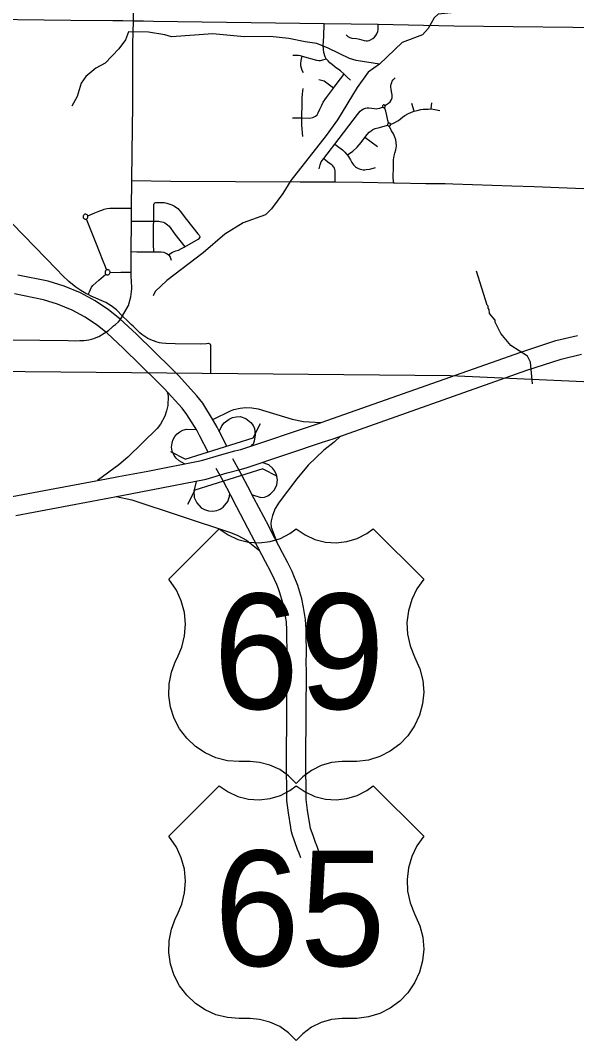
# Model space of a CAD drawing. Extents: x -1403959 to 81668, y -1400582 to 11018.
# Drawn here: x 7368.4 to 7536.2, y 7526.6 to 7834.6 of the extents above; entities that cross this region are included whole.
import ezdxf

# ---------------------------------------------------------------- set-up
doc = ezdxf.new("R2010")
doc.units = 0
for name, color, linetype in [('tdCiRRCL', 7, 'Continuous'), ('tdCiSectNmbr', 7, 'Continuous'), ('tdCiSectTwpRng', 7, 'Continuous'), ('tdCoDivCarto', 7, 'Continuous'), ('tdCoIntCL', 7, 'Continuous'), ('tdCoSurfAsphaltUnbanded', 7, 'Continuous'), ('tdCoSurfBitum', 7, 'Continuous'), ('tdCoSurfEarth', 7, 'Continuous')]:
    doc.layers.add(name, color=color, linetype=linetype)

msp = doc.modelspace()

# ---------------------------------------------------------------- linework, layer by layer
at = {"layer": 'tdCiRRCL'}
msp.add_lwpolyline([(7305.6, 7729.16), (7498.06, 7727.41), (7545, 7725.21)], dxfattribs=at)
at = {"layer": 'tdCiSectNmbr'}
for points in [[(7402.46, 7834.46), (7402.46, 7834.47), (7402.38, 7840.95), (7402.38, 7842.1)], [(7327.31, 7835.19), (7337.97, 7835.13), (7341.7, 7835.11), (7363.27, 7834.9), (7367.47, 7834.86), (7383.55, 7834.64), (7396.25, 7834.5)], [(7396.25, 7834.5), (7399.27, 7834.5)], [(7399.27, 7834.5), (7402.46, 7834.47)], [(7402.38, 7830.9), (7402.46, 7834.46)], [(7402.46, 7834.47), (7405.46, 7834.44)], [(7405.46, 7834.44), (7408.49, 7834.37)], [(7408.49, 7834.37), (7460.06, 7833.6), (7476.35, 7833.38), (7499.12, 7832.97), (7552.93, 7832.28), (7564.93, 7832.04), (7569.74, 7831.81), (7577.39, 7831.49), (7593.85, 7830.85), (7594.2, 7830.83), (7632.94, 7829.26), (7633.96, 7829.21), (7658.41, 7828.25), (7661.1, 7828.14)], [(7402.31, 7826.04), (7402.31, 7827.56), (7402.38, 7830.9)], [(7401.82, 7756.9), (7401.75, 7758.59), (7401.8, 7764.79), (7401.87, 7773.99), (7401.9, 7777.87), (7401.96, 7786.24), (7402.07, 7794.57), (7402.26, 7809.17), (7402.31, 7826.04)], [(7389.72, 7751.35), (7388.83, 7751.78), (7388.08, 7752.14), (7386.57, 7752.99), (7385.07, 7753.99), (7382.97, 7755.71), (7381.05, 7757.55), (7379.33, 7759.33), (7339, 7800.86), (7327.78, 7812.44), (7320.56, 7819.83), (7320.56, 7819.83)], [(7396.49, 7742.32), (7397.02, 7742.78), (7397.93, 7743.56), (7398.42, 7744.18), (7399.19, 7745.32), (7399.19, 7745.33), (7400.93, 7748.47), (7401.67, 7751.12), (7401.95, 7753.52), (7401.85, 7756.19), (7401.82, 7756.9)], [(7399.19, 7745.32), (7397.32, 7747.19), (7395.74, 7748.4), (7394.11, 7749.41), (7389.72, 7751.35), (7389.72, 7751.35)], [(7386.81, 7737.9), (7387.48, 7737.94), (7388.26, 7738.03), (7389.03, 7738.16), (7389.79, 7738.34), (7390.54, 7738.57), (7391.27, 7738.84), (7391.98, 7739.15), (7392.83, 7739.66), (7394.91, 7740.97), (7395.94, 7741.85), (7395.94, 7741.85)], [(7395.94, 7741.85), (7396.49, 7742.32)], [(7313.47, 7738.65), (7335.26, 7738.47), (7357.01, 7738.22), (7382.82, 7737.88), (7384.86, 7737.85), (7386.27, 7737.89)], [(7386.27, 7737.89), (7386.7, 7737.9), (7386.81, 7737.9)]]:
    msp.add_lwpolyline(points, dxfattribs=at)
at = {"layer": 'tdCiSectTwpRng'}
for points in [[(7467.96, 7816.53), (7467.01, 7817.39), (7466.01, 7818.35), (7464.96, 7819.31), (7463.36, 7820.48), (7462.53, 7821.1), (7461.73, 7821.71), (7461.18, 7822.34), (7460.58, 7822.99), (7460.36, 7823.55), (7459.94, 7824.92), (7459.78, 7825.87), (7459.76, 7826.94), (7459.88, 7829.75), (7460.06, 7833.6)], [(7466.69, 7830.17), (7467.2, 7829.7), (7467.74, 7829.39), (7468.35, 7829.24), (7469.74, 7829.07), (7470.64, 7828.85), (7472.05, 7828.47), (7472.7, 7828.41), (7473.14, 7828.43), (7473.6, 7828.51), (7474.05, 7828.69), (7474.7, 7829.1), (7475.22, 7829.52), (7475.62, 7829.98), (7475.93, 7830.54), (7476.18, 7831.19), (7476.31, 7831.84), (7476.35, 7833.38)], [(7450.58, 7824.02), (7452.26, 7824.02), (7452.77, 7823.94), (7453.43, 7823.74), (7457.75, 7822.57), (7458.41, 7822.49), (7458.92, 7822.47), (7459.36, 7822.56), (7460.58, 7822.99)], [(7453.82, 7818.71), (7453.41, 7819.4), (7453.15, 7820.15), (7453.02, 7820.8), (7453.02, 7821.49), (7453.13, 7822.47), (7453.43, 7823.74)], [(7450.52, 7805.15), (7453.33, 7805.15), (7455.73, 7805.09), (7456.6, 7805.25), (7457.45, 7805.65), (7457.9, 7806.09), (7458.26, 7806.65), (7458.76, 7807.72), (7459.27, 7808.96), (7459.76, 7809.88), (7460.75, 7811.33), (7462.88, 7814.11), (7464.22, 7816), (7465.63, 7817.8), (7466, 7818.35)], [(7478.31, 7808.9), (7478.8, 7809.15), (7479.48, 7809.57), (7479.97, 7809.99), (7480.28, 7810.48), (7480.5, 7811.14), (7480.59, 7811.64), (7480.58, 7812.08), (7480.38, 7813.13), (7480.24, 7813.84), (7480.18, 7814.41), (7480.15, 7814.81), (7480.24, 7815.28), (7480.45, 7815.82), (7480.58, 7816.2), (7480.84, 7816.65), (7481.44, 7817.24)], [(7453.55, 7799.47), (7453.33, 7802.98), (7453.32, 7804.2), (7453.33, 7805.15), (7453.41, 7809.64), (7453.42, 7811.04), (7453.48, 7812.4), (7453.68, 7813.98)], [(7462.88, 7814.11), (7460.04, 7816.2), (7458.37, 7816.65)], [(7458.52, 7789.73), (7458.79, 7790.97), (7459.14, 7791.85), (7459.93, 7792.84), (7463.28, 7797.21), (7470.1, 7806.13), (7470.88, 7807.13), (7471.35, 7807.53), (7471.9, 7807.85), (7472.51, 7808.07), (7472.97, 7808.14), (7473.52, 7808.12), (7474.45, 7808.04), (7475.17, 7807.96), (7475.73, 7807.91), (7476.15, 7807.92), (7476.86, 7808.02), (7477.66, 7808.4)], [(7478.31, 7808.9), (7478.21, 7808.99), (7478.08, 7809.03), (7477.94, 7809.04), (7477.81, 7809), (7477.7, 7808.91), (7477.62, 7808.8), (7477.59, 7808.66), (7477.6, 7808.53), (7477.66, 7808.4)], [(7477.66, 7808.4), (7477.71, 7808.35), (7477.75, 7808.32), (7477.79, 7808.3), (7477.85, 7808.28), (7477.94, 7808.26), (7478.02, 7808.26), (7478.11, 7808.26), (7478.17, 7808.26), (7478.23, 7808.29), (7478.33, 7808.38), (7478.39, 7808.5), (7478.41, 7808.64), (7478.38, 7808.78), (7478.31, 7808.9)], [(7477.66, 7808.4), (7477.66, 7808.4)], [(7479.4, 7803.65), (7479.2, 7804.38), (7478.95, 7805.88), (7478.66, 7807.21), (7478.23, 7808.29)], [(7480.03, 7803.18), (7481.15, 7803.65), (7482.47, 7804.39), (7483.65, 7805.35), (7484.33, 7805.81), (7485.23, 7806.33), (7486.42, 7806.88), (7487.17, 7807.13), (7488.05, 7807.39), (7489.18, 7807.62), (7489.9, 7807.76), (7490.76, 7807.78), (7491.36, 7807.81), (7492.35, 7807.83), (7493.43, 7807.67), (7494.91, 7807.34)], [(7487.17, 7807.13), (7486.47, 7809.43)], [(7492.35, 7807.83), (7492.47, 7809.69)], [(7450.47, 7805.15), (7450.52, 7805.15)], [(7467.1, 7793.97), (7468.72, 7795.09), (7469.99, 7796.3), (7471.21, 7797.72), (7472.31, 7799.23), (7472.98, 7800.12), (7473.61, 7800.8), (7474.16, 7801.22), (7474.73, 7801.6), (7475.38, 7801.9), (7476.76, 7802.28), (7479.15, 7802.98)], [(7480.03, 7803.18), (7479.99, 7803.31), (7479.92, 7803.41), (7479.81, 7803.49), (7479.69, 7803.54), (7479.56, 7803.54), (7479.43, 7803.51), (7479.31, 7803.45), (7479.21, 7803.36), (7479.15, 7803.24), (7479.13, 7803.11), (7479.15, 7802.98)], [(7479.15, 7802.98), (7479.2, 7802.86), (7479.3, 7802.76), (7479.42, 7802.7), (7479.55, 7802.68), (7479.68, 7802.7), (7479.81, 7802.74), (7479.91, 7802.82), (7479.99, 7802.93), (7480.03, 7803.05), (7480.03, 7803.18), (7480.03, 7803.18)], [(7479.43, 7803.51), (7479.4, 7803.65)], [(7479.43, 7803.51), (7479.43, 7803.51)], [(7480.9, 7785.56), (7480.89, 7787.66), (7480.95, 7789.83), (7480.97, 7792.44), (7481.05, 7793.08), (7481.17, 7793.7), (7481.35, 7794.48), (7481.63, 7795.46), (7481.79, 7796.14), (7481.84, 7796.69), (7481.8, 7797.64), (7481.65, 7798.5), (7481.38, 7799.36), (7480.91, 7800.28), (7480.3, 7801.26), (7479.68, 7802.7)], [(7476.15, 7796.35), (7472.31, 7799.23)], [(7463.28, 7797.21), (7464.02, 7796.62), (7465.52, 7795.45), (7466.24, 7794.83), (7466.8, 7794.23), (7467.03, 7793.91), (7467.51, 7793.25), (7467.95, 7792.44), (7468.34, 7791.7), (7468.57, 7791.34), (7468.84, 7790.99), (7469.13, 7790.68), (7469.46, 7790.4), (7469.81, 7790.15), (7470.19, 7789.94), (7470.58, 7789.77), (7470.99, 7789.63), (7471.41, 7789.54), (7471.84, 7789.49), (7472.27, 7789.48), (7472.7, 7789.51), (7473.79, 7789.67), (7475.49, 7790.18)], [(7463.32, 7785.78), (7463.33, 7786.72), (7463.32, 7788.87), (7463.3, 7789.19), (7463.23, 7789.51), (7463.13, 7789.82), (7463, 7790.11), (7462.83, 7790.38), (7462.62, 7790.64), (7462.39, 7790.86), (7462.13, 7791.06), (7461.16, 7791.79), (7460.44, 7792.37), (7459.93, 7792.84)], [(7467.03, 7793.91), (7467.1, 7793.97)], [(7401.96, 7786.24), (7413.77, 7786.04), (7452.8, 7785.78), (7461.63, 7785.78), (7463.32, 7785.78), (7471.58, 7785.76), (7480.9, 7785.56), (7481.35, 7785.55), (7490.75, 7785.34), (7496.57, 7785.32), (7498.85, 7785.26)], [(7498.85, 7785.26), (7516.67, 7784.66), (7523.36, 7784.41), (7548.36, 7783.38), (7569.59, 7782.42)], [(7388.69, 7775.6), (7390.85, 7776.45), (7392.37, 7777.06), (7393.19, 7777.39), (7393.64, 7777.56), (7394.07, 7777.69), (7394.57, 7777.81), (7395.3, 7777.87), (7399.64, 7777.88), (7401.9, 7777.87)], [(7408.58, 7764.7), (7408.52, 7767.01), (7408.57, 7771.56), (7408.57, 7772.64), (7408.62, 7773.95), (7408.61, 7776.94), (7408.63, 7778.97), (7408.71, 7779.25), (7408.78, 7779.36)], [(7408.78, 7779.36), (7408.87, 7779.49)], [(7408.87, 7779.49), (7408.88, 7779.49), (7409.22, 7779.6), (7409.9, 7779.62), (7411.74, 7779.59), (7412.58, 7779.42), (7414.09, 7778.89), (7414.88, 7778.48), (7415.88, 7777.74), (7416.61, 7776.96), (7418.47, 7774.49), (7421.94, 7770.13), (7422.35, 7769.68), (7422.47, 7769.35), (7422.49, 7769.06)], [(7388.69, 7775.6), (7388.6, 7775.75), (7388.47, 7775.89), (7388.32, 7775.98), (7388.14, 7776.04), (7387.96, 7776.05), (7387.78, 7776.02), (7387.61, 7775.94), (7387.47, 7775.83), (7387.35, 7775.68), (7387.28, 7775.52), (7387.25, 7775.33), (7387.27, 7775.15), (7387.33, 7774.98), (7387.43, 7774.82), (7387.56, 7774.7), (7387.72, 7774.61), (7387.9, 7774.56), (7388.08, 7774.56), (7388.26, 7774.6)], [(7388.26, 7774.6), (7388.36, 7774.64), (7388.44, 7774.69), (7388.51, 7774.76), (7388.58, 7774.84), (7388.62, 7774.91), (7388.67, 7775), (7388.7, 7775.07), (7388.72, 7775.17), (7388.72, 7775.28), (7388.72, 7775.42), (7388.71, 7775.53), (7388.69, 7775.6)], [(7394.38, 7759.34), (7393.85, 7760.67), (7393.35, 7761.92), (7392.24, 7764.72), (7391.29, 7767.06), (7388.26, 7774.6)], [(7401.87, 7773.99), (7403.5, 7773.99), (7408.14, 7773.95), (7408.62, 7773.95), (7410.12, 7773.95), (7410.58, 7773.88), (7411.04, 7773.77), (7411.49, 7773.61), (7411.92, 7773.41), (7412.33, 7773.17), (7412.71, 7772.89), (7413.2, 7772.43), (7415, 7770.03), (7417.94, 7766.2)], [(7413.07, 7763.75), (7413.43, 7764.13), (7414.26, 7764.63), (7415.3, 7764.97), (7416.06, 7765.23), (7417, 7765.7), (7417.94, 7766.2), (7422.05, 7768.5), (7422.32, 7768.69), (7422.49, 7769.06)], [(7401.8, 7764.79), (7403.52, 7764.74), (7407.77, 7764.7), (7408.58, 7764.7), (7410.86, 7764.69), (7411.62, 7764.56), (7412.29, 7764.33), (7412.59, 7764.16), (7413.07, 7763.75), (7413.26, 7763.59), (7413.52, 7763.1), (7413.87, 7762.2)], [(7395.42, 7758.46), (7395.41, 7758.65), (7395.36, 7758.84), (7395.27, 7759), (7395.13, 7759.14), (7394.97, 7759.24), (7394.79, 7759.3), (7394.59, 7759.32), (7394.41, 7759.28), (7394.29, 7759.23), (7394.2, 7759.16), (7394.12, 7759.07), (7394.07, 7758.98), (7394.01, 7758.85), (7393.98, 7758.72), (7393.95, 7758.56), (7393.95, 7758.35), (7393.98, 7758.17), (7394.05, 7758.03), (7394.11, 7757.95)], [(7394.11, 7757.95), (7394.27, 7757.84), (7394.45, 7757.77), (7394.64, 7757.75), (7394.83, 7757.77), (7395.01, 7757.84), (7395.17, 7757.95), (7395.29, 7758.1), (7395.38, 7758.27), (7395.42, 7758.46), (7395.44, 7758.46)], [(7394.41, 7759.28), (7394.38, 7759.34)], [(7395.44, 7758.46), (7398.68, 7758.54), (7401.75, 7758.59)], [(7388.83, 7751.78), (7389.16, 7752.58), (7389.84, 7754.06), (7390.18, 7754.53), (7391.99, 7756.12), (7394.11, 7757.95)], [(7401.81, 7742.77), (7400.7, 7743.88), (7399.19, 7745.32)], [(7408.94, 7737.71), (7408.86, 7737.73), (7408.17, 7737.97), (7407.49, 7738.25), (7406.83, 7738.57), (7406.19, 7738.93), (7405.58, 7739.32), (7404.99, 7739.75), (7404.42, 7740.21), (7403.88, 7740.7), (7403.18, 7741.4), (7402.34, 7742.24), (7401.81, 7742.77)], [(7408.94, 7737.71), (7409.57, 7737.52), (7410.28, 7737.35), (7411, 7737.21), (7412.27, 7737.09), (7415.1, 7737.03), (7415.1, 7737.03)], [(7415.1, 7737.03), (7422.81, 7736.95), (7424.55, 7737.05), (7425.04, 7737.08), (7425.34, 7737.06), (7425.53, 7736.97)], [(7425.53, 7736.97), (7425.56, 7736.96)], [(7425.86, 7734.39), (7425.8, 7736.43), (7425.72, 7736.7), (7425.57, 7736.95), (7425.56, 7736.96)], [(7425.84, 7728.07), (7425.86, 7734.39)]]:
    msp.add_lwpolyline(points, dxfattribs=at)
at = {"layer": 'tdCoDivCarto'}
for points in [[(7430.62, 7706), (7428.4, 7710.33), (7427.69, 7711.73), (7426.65, 7713.71), (7423.36, 7718.97), (7421.64, 7721.19), (7416.03, 7727.4), (7413.96, 7729.43), (7403.36, 7739.86), (7398.36, 7744.51), (7394.95, 7747.19), (7390.87, 7749.9), (7386.47, 7752.29), (7381.53, 7754.33), (7376.76, 7755.85), (7367.6, 7757.7)], [(7424.99, 7704.24), (7422.53, 7709.08), (7421.62, 7710.82), (7418.63, 7715.61), (7417.16, 7717.5), (7411.84, 7723.38), (7409.83, 7725.36), (7399.37, 7735.65), (7394.54, 7740.13), (7391.58, 7742.46), (7387.87, 7744.93), (7383.97, 7747.05), (7379.54, 7748.88), (7375.29, 7750.23), (7366.56, 7751.99)], [(7365.87, 7690.81), (7394.34, 7696.16), (7397.94, 7696.84), (7406.79, 7698.52), (7423.04, 7701.66), (7429.12, 7703.5), (7433.11, 7704.61), (7434.85, 7705.06), (7458.31, 7712.91), (7460.78, 7713.74), (7519.34, 7734.42), (7529.92, 7737.91), (7536.48, 7739.48)], [(7366.99, 7685.11), (7399.01, 7691.14), (7407.85, 7692.81), (7424.43, 7696.02), (7430.76, 7697.94), (7434.63, 7699.01), (7436.49, 7699.49), (7460.15, 7707.41), (7462.71, 7708.27), (7521.23, 7728.93), (7531.54, 7732.34), (7537.66, 7733.79)], [(7458.42, 7583.65), (7457.88, 7585.17), (7457.4, 7586.34), (7456.67, 7588.46), (7455.94, 7590.61), (7455.76, 7591.28), (7455.65, 7591.86), (7454.96, 7596.1), (7454.57, 7599.39), (7454.51, 7611.49), (7454.66, 7638.66), (7454.64, 7640.07), (7454.65, 7644.34), (7454.61, 7648.6), (7454.6, 7650.6), (7454.59, 7650.73), (7454.39, 7653.7), (7453.81, 7657.3), (7453.25, 7659.9), (7452.05, 7663.92), (7451.65, 7665), (7451.09, 7666.39), (7450.37, 7668.19), (7448.99, 7670.98), (7447.49, 7673.83), (7444.06, 7680.36), (7443.28, 7681.85), (7438.84, 7690.3), (7436.97, 7693.84), (7434.62, 7698.35), (7432.44, 7702.16)], [(7452.95, 7581.72), (7452.46, 7583.11), (7451.97, 7584.29), (7451.18, 7586.57), (7450.38, 7588.92), (7450.09, 7590.02), (7449.93, 7590.88), (7449.21, 7595.29), (7448.77, 7599.04), (7448.7, 7611.49), (7448.85, 7638.64), (7448.83, 7640.04), (7448.85, 7644.32), (7448.8, 7648.56), (7448.8, 7650.43), (7448.62, 7653.04), (7448.1, 7656.23), (7447.62, 7658.46), (7446.55, 7662.08), (7446.24, 7662.91), (7445.71, 7664.23), (7445.07, 7665.81), (7443.82, 7668.34), (7442.35, 7671.13), (7438.91, 7677.67), (7438.14, 7679.17), (7433.71, 7687.59), (7431.83, 7691.14), (7429.53, 7695.56), (7427.4, 7699.27)]]:
    msp.add_lwpolyline(points, dxfattribs=at)
at = {"layer": 'tdCoIntCL'}
for points in [[(7412.66, 7722.47), (7412.92, 7721.12), (7412.81, 7718.35), (7412.45, 7716.66), (7411.9, 7715.05), (7410.64, 7712.68), (7409.63, 7711.34), (7400.76, 7702.72), (7398.1, 7700.39), (7391.67, 7695.65)], [(7426.41, 7714.1), (7431.72, 7716.66), (7432.8, 7717.13), (7434.64, 7717.53), (7436.26, 7717.69), (7438.19, 7717.6), (7440.12, 7717.31), (7450.36, 7714.13), (7453.82, 7713.49), (7459.06, 7713.16)], [(7428.31, 7710.5), (7429.13, 7712.18), (7429.87, 7713.1), (7431.35, 7714.2), (7432.39, 7714.67), (7433.46, 7714.92), (7434.64, 7714.94), (7436.35, 7714.35), (7437.86, 7713.13), (7438.58, 7712.24), (7438.97, 7711.33), (7439.17, 7709.44), (7438.89, 7707.55), (7438.6, 7706.63), (7438.02, 7706.12)], [(7417.89, 7700.67), (7416.24, 7701.58), (7415.36, 7702.37), (7414.75, 7703.19), (7414.19, 7704.48), (7414, 7705.7), (7414.11, 7706.98), (7414.37, 7707.86), (7414.95, 7708.93), (7415.63, 7709.72), (7416.43, 7710.36), (7417.42, 7710.86), (7418.44, 7711.13), (7421.45, 7711.09)], [(7464.92, 7709.04), (7463.07, 7707.27), (7459.94, 7704.83), (7455.23, 7700.28), (7451.8, 7696.16), (7446.49, 7689.1), (7445.28, 7687.18), (7444.41, 7685.12), (7443.99, 7683.53), (7443.93, 7682.69), (7444.06, 7681.56), (7445.77, 7677.09)], [(7438.14, 7691.42), (7440.94, 7690.49), (7441.97, 7690.66), (7442.98, 7691.04), (7443.86, 7691.59), (7445.04, 7692.88), (7445.72, 7694.37), (7445.91, 7695.88), (7445.68, 7697.33), (7445.17, 7698.47), (7444.54, 7699.33), (7443.28, 7700.35), (7441.28, 7701.09)], [(7421.36, 7695.4), (7420.68, 7692.48), (7420.81, 7690.57), (7421.55, 7688.9), (7422.87, 7687.46), (7423.87, 7686.89), (7425.15, 7686.48), (7426.39, 7686.4), (7427.62, 7686.61), (7428.6, 7686.97), (7429.55, 7687.59), (7430.97, 7689.29), (7431.48, 7690.86), (7431.57, 7691.69)], [(7397.23, 7690.8), (7401.95, 7689.83), (7431.8, 7679.94), (7434.01, 7679.07), (7436.61, 7677.68), (7440.63, 7674.4)]]:
    msp.add_lwpolyline(points, dxfattribs=at)
at = {"layer": 'tdCoSurfAsphaltUnbanded'}
for points in [[(7413.11, 7665.84), (7428.37, 7681.1), (7431.04, 7679.22), (7434.01, 7677.85), (7437.18, 7677.05), (7440.44, 7676.83), (7443.69, 7677.22), (7446.81, 7678.18), (7449.71, 7679.7), (7451.59, 7681.1), (7454.26, 7679.22), (7457.23, 7677.85), (7460.4, 7677.05), (7463.66, 7676.83), (7466.91, 7677.22), (7470.03, 7678.18), (7472.93, 7679.7), (7474.81, 7681.1), (7490.06, 7665.84), (7487.99, 7662.95), (7486.43, 7659.75), (7485.43, 7656.33), (7485.01, 7652.8), (7485.19, 7649.24), (7485.96, 7645.77), (7487.3, 7642.47), (7488.94, 7638.78), (7489.79, 7635.32), (7490.05, 7631.77), (7489.71, 7628.23), (7488.78, 7624.79), (7487.3, 7621.56), (7485.29, 7618.62), (7482.82, 7616.05), (7479.96, 7613.94), (7476.78, 7612.33), (7473.38, 7611.28), (7469.85, 7610.81), (7468.09, 7610.79), (7465.5, 7610.78), (7462.25, 7610.48), (7459.1, 7609.6), (7456.17, 7608.16), (7453.54, 7606.21), (7451.59, 7604.15), (7449.31, 7606.49), (7446.64, 7608.38), (7443.67, 7609.75), (7440.5, 7610.56), (7437.67, 7610.78), (7434.36, 7610.78), (7430.81, 7611.08), (7427.36, 7611.97), (7424.11, 7613.42), (7421.15, 7615.39), (7418.56, 7617.83), (7416.41, 7620.67), (7414.77, 7623.83), (7413.68, 7627.22), (7413.17, 7630.74), (7413.25, 7634.3), (7413.93, 7637.79), (7415.19, 7641.13), (7415.65, 7642.05), (7417.07, 7645.31), (7417.91, 7648.77), (7418.17, 7652.32), (7417.84, 7655.86), (7416.91, 7659.3), (7415.42, 7662.54)], [(7413.12, 7588.26), (7428.37, 7603.52), (7431.05, 7601.64), (7434.02, 7600.27), (7437.18, 7599.47), (7440.45, 7599.26), (7443.69, 7599.64), (7446.82, 7600.6), (7449.71, 7602.12), (7451.59, 7603.52), (7454.26, 7601.64), (7457.23, 7600.27), (7460.4, 7599.47), (7463.66, 7599.26), (7466.91, 7599.64), (7470.03, 7600.6), (7472.93, 7602.12), (7474.81, 7603.52), (7490.06, 7588.26), (7487.99, 7585.37), (7486.43, 7582.17), (7485.43, 7578.75), (7485.02, 7575.22), (7485.19, 7571.66), (7485.97, 7568.19), (7487.31, 7564.89), (7488.94, 7561.2), (7489.79, 7557.75), (7490.05, 7554.2), (7489.71, 7550.65), (7488.78, 7547.21), (7487.3, 7543.98), (7485.29, 7541.04), (7482.82, 7538.48), (7479.96, 7536.36), (7476.78, 7534.75), (7473.38, 7533.7), (7469.85, 7533.23), (7468.09, 7533.21), (7465.5, 7533.2), (7462.25, 7532.91), (7459.1, 7532.02), (7456.17, 7530.58), (7453.55, 7528.63), (7451.59, 7526.57), (7449.31, 7528.91), (7446.64, 7530.8), (7443.67, 7532.17), (7440.5, 7532.98), (7437.68, 7533.2), (7434.36, 7533.2), (7430.81, 7533.5), (7427.36, 7534.39), (7424.11, 7535.84), (7421.15, 7537.81), (7418.56, 7540.25), (7416.41, 7543.09), (7414.77, 7546.25), (7413.68, 7549.64), (7413.17, 7553.16), (7413.26, 7556.72), (7413.93, 7560.22), (7415.19, 7563.55), (7415.65, 7564.47), (7417.07, 7567.74), (7417.92, 7571.19), (7418.18, 7574.74), (7417.84, 7578.29), (7416.91, 7581.72), (7415.43, 7584.96)]]:
    msp.add_lwpolyline(points, close=True, dxfattribs=at)
at = {"layer": 'tdCoSurfBitum'}
for points in [[(7530.48, 7873.67), (7529.72, 7873.06), (7529.56, 7867.11), (7528.8, 7865.58), (7526.66, 7863.6), (7520.55, 7860.55), (7517.95, 7858.41), (7511.38, 7847.42), (7508.78, 7844.06), (7503.59, 7838.57), (7500.38, 7837.05), (7494.42, 7836.44), (7493.2, 7835.37), (7491.37, 7832.16), (7489.68, 7830.18), (7483.57, 7827.89), (7476.7, 7821.33)], [(7476.7, 7821.33), (7469.67, 7822.41), (7467.69, 7823.02), (7461.27, 7826.23), (7457.76, 7827.61), (7454.25, 7828.07), (7449.36, 7829.14), (7443.71, 7829.75), (7435.92, 7829.61), (7426.45, 7830.53), (7413.93, 7829.62), (7411.94, 7830.23), (7407.06, 7831), (7400.95, 7831.16), (7400.03, 7828.72), (7398.04, 7825.97), (7393.92, 7821.7), (7391.17, 7820.17), (7388.11, 7817.58), (7386.74, 7815.59), (7385.51, 7811.62), (7383.83, 7808.72)], [(7476.7, 7821.33), (7473.34, 7818.89), (7469.97, 7814.31), (7464.01, 7804.55), (7460.65, 7799.82), (7449.95, 7786.23), (7447.51, 7782.26), (7444.15, 7777.69), (7442.31, 7775.85), (7435.59, 7773.42), (7430.09, 7770.06), (7423.52, 7764.42), (7412.52, 7756.02), (7409.01, 7752.67), (7408.39, 7751.45)], [(7522.91, 7724.85), (7522.32, 7731.37), (7521.41, 7733.2), (7516.37, 7736.41), (7513.32, 7740.08), (7511.64, 7743.44), (7511.64, 7744.05), (7509.96, 7746.03), (7509.81, 7747.25), (7509.5, 7747.71), (7509.5, 7748.32), (7509.2, 7748.63), (7505.99, 7758.86)]]:
    msp.add_lwpolyline(points, dxfattribs=at)
at = {"layer": 'tdCoSurfEarth'}
for p, q in [((7438.56, 7708.51), (7440.81, 7712.84)), ((7418.1, 7702.06), (7438.56, 7708.51)), ((7418.1, 7702.06), (7413.78, 7704.32)), ((7441.49, 7699.22), (7421.03, 7692.77)), ((7441.49, 7699.22), (7445.81, 7696.97)), ((7421.03, 7692.77), (7418.78, 7688.45))]:
    msp.add_line(p, q, dxfattribs=at)

# ---------------------------------------------------------------- texts
at = {"layer": 'tdCoSurfAsphaltUnbanded'}
for s, p in [('69', (7426.54, 7626.68)), ('65', (7426.76, 7549.1))]:
    msp.add_text(s, height=34.822, dxfattribs=at).set_placement(p)

doc.saveas('drawing.dxf')
